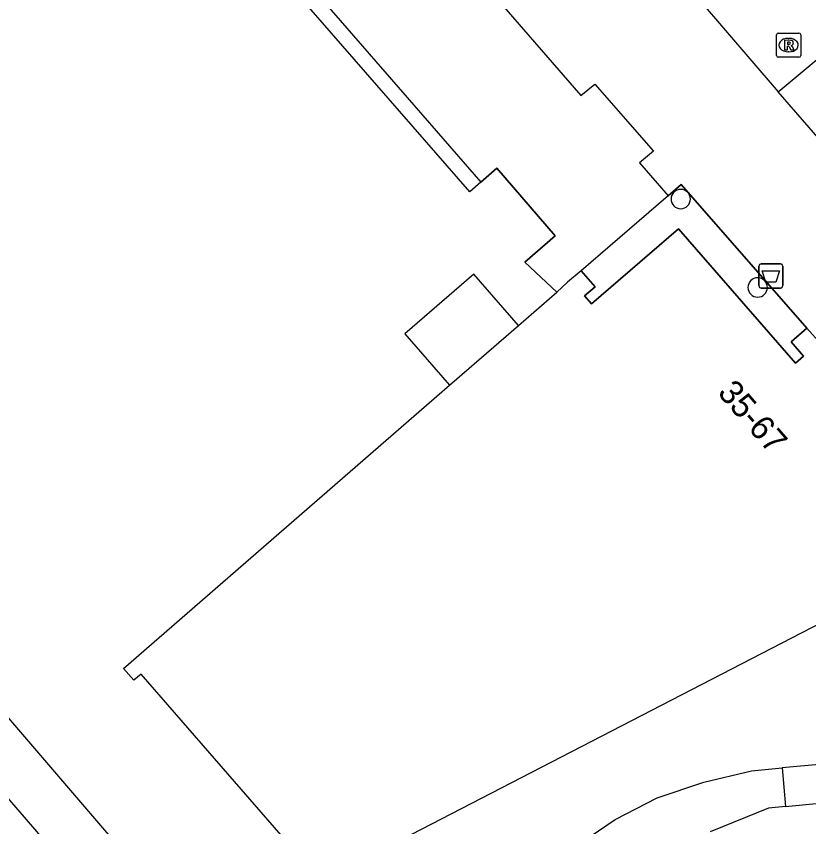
# Model space of a CAD drawing. Extents: x 155888 to 156864, y 383882 to 384671.
# Drawn here: x 156275.97 to 156308.74, y 384016.55 to 384050.1 of the extents above; entities that cross this region are included whole.
import ezdxf

# ---------------------------------------------------------------- set-up
doc = ezdxf.new("R2010")
doc.units = 0
for name, color, linetype in [('IMGEO_Afvalbak', 7, 'Continuous'), ('IMGEO_Dek', 7, 'Continuous'), ('IMGEO_Erf', 7, 'Continuous'), ('IMGEO_Muur', 7, 'Continuous'), ('IMGEO_Pand', 7, 'Continuous'), ('IMGEO_Pand_nummerreeks', 7, 'Continuous'), ('IMGEO_Pand_overbouw', 7, 'Continuous'), ('IMGEO_Rioolput', 7, 'Continuous'), ('IMGEO_Voetpad_gesloten', 7, 'Continuous'), ('IMGEO_Voetpad_op_trap', 7, 'Continuous'), ('IMGEO_Voetpad_open', 7, 'Continuous')]:
    doc.layers.add(name, color=color, linetype=linetype)

msp = doc.modelspace()

# ---------------------------------------------------------------- linework, layer by layer
at = {"layer": 'IMGEO_Afvalbak'}
for p, q in [((156306.776, 384039.847), (156307.566, 384039.847)), ((156307.566, 384039.847), (156306.776, 384039.847)), ((156306.676, 384038.947), (156306.676, 384039.747)), ((156306.676, 384039.747), (156306.676, 384038.947)), ((156307.666, 384039.747), (156307.666, 384038.947)), ((156307.666, 384038.947), (156307.666, 384039.747)), ((156307.566, 384038.847), (156306.776, 384038.847)), ((156306.776, 384038.847), (156307.566, 384038.847))]:
    msp.add_line(p, q, dxfattribs=at)
msp.add_lwpolyline([(156306.819, 384039.561), (156307.523, 384039.561), (156307.374, 384039.091), (156306.968, 384039.091), (156306.819, 384039.561)], dxfattribs=at)
for centre, start, end in [((156306.776, 384039.747), 90, 180), ((156306.776, 384039.747), 90, 180), ((156307.566, 384039.747), 0, 90), ((156307.566, 384039.747), 360, 90), ((156306.776, 384038.947), 180, 270), ((156306.776, 384038.947), 180, 270), ((156307.566, 384038.947), 270, 0), ((156307.566, 384038.947), 270, 0)]:
    msp.add_arc(centre, 0.1, start, end, dxfattribs=at)
at = {"layer": 'IMGEO_Dek'}
msp.add_lwpolyline([(156307.645, 384018.989), (156307.772, 384017.39), (156315.941, 384018.196), (156316.839, 384018.284), (156323.542, 384018.946), (156325.9, 384019.178), (156325.757, 384020.632), (156322.341, 384020.322), (156315.596, 384019.71), (156314.665, 384019.626)], close=True, dxfattribs=at)
at = {"layer": 'IMGEO_Erf'}
msp.add_lwpolyline([(156298.319, 384038.673), (156296.994, 384039.913), (156298.259, 384041.003), (156295.842, 384043.805), (156295.178, 384043.225)], dxfattribs=at)
at = {"layer": 'IMGEO_Muur'}
for points in [[(156284.274, 384064.281), (156279.098, 384061.741), (156284.731, 384055.254), (156285.936, 384053.867), (156295.178, 384043.225)], [(156295.178, 384043.225), (156294.72, 384042.825), (156278.03, 384061.999)], [(156295.178, 384043.225), (156295.842, 384043.805)], [(156295.842, 384043.805), (156298.259, 384041.003)], [(156298.259, 384041.003), (156296.994, 384039.913), (156298.319, 384038.673)]]:
    msp.add_lwpolyline(points, dxfattribs=at)
at = {"layer": 'IMGEO_Pand'}
for points in [[(156308.666, 384037.183), (156308.006, 384036.615), (156308.515, 384036.024), (156308.189, 384035.743), (156303.358, 384041.301), (156299.753, 384038.199), (156299.472, 384038.525), (156299.905, 384038.897), (156299.323, 384039.554), (156298.76, 384039.086), (156298.319, 384038.673)], [(156296.736, 384037.298), (156294.891, 384039.423), (156292.042, 384036.949), (156293.888, 384034.824)], [(156296.736, 384037.298), (156298.319, 384038.673)], [(156293.888, 384034.824), (156296.736, 384037.298)], [(156309.249, 384036.526), (156308.666, 384037.183)], [(156309.681, 384025.215), (156288.569, 384014.304), (156281.129, 384022.863), (156280.825, 384022.622), (156280.395, 384023.106), (156293.888, 384034.824)]]:
    msp.add_lwpolyline(points, dxfattribs=at)
for centre, start, end in [((156303.445, 384042.532), 0, 180), ((156303.445, 384042.532), 180, 0), ((156306.626, 384038.872), 0, 180), ((156306.626, 384038.872), 180, 360)]:
    msp.add_arc(centre, 0.4, start, end, dxfattribs=at)
at = {"layer": 'IMGEO_Pand_overbouw'}
msp.add_lwpolyline([(156308.189, 384035.743), (156308.515, 384036.024), (156308.006, 384036.615), (156308.666, 384037.183), (156303.465, 384043.137), (156302.926, 384042.662), (156299.323, 384039.554), (156299.905, 384038.897), (156299.472, 384038.525), (156299.753, 384038.199), (156303.358, 384041.301)], close=True, dxfattribs=at)
at = {"layer": 'IMGEO_Rioolput'}
for p, q in [((156307.405, 384048.475), (156307.405, 384049.327)), ((156307.48, 384049.401), (156308.332, 384049.401)), ((156307.893, 384049.181), (156307.918, 384049.181)), ((156308.406, 384049.327), (156308.406, 384048.475)), ((156307.916, 384048.621), (156307.891, 384048.621)), ((156308.332, 384048.401), (156307.48, 384048.401))]:
    msp.add_line(p, q, dxfattribs=at)
for points in [[(156307.405, 384048.475), (156307.405, 384049.327)], [(156307.48, 384049.401), (156308.332, 384049.401)], [(156308.406, 384049.327), (156308.406, 384048.475)], [(156307.994, 384049.099), (156307.742, 384049.101), (156307.742, 384048.701)], [(156307.742, 384048.701), (156307.866, 384048.701), (156307.866, 384048.863), (156307.877, 384048.863)], [(156307.92, 384049.02), (156307.866, 384049.02), (156307.866, 384048.939)], [(156307.866, 384048.939), (156307.918, 384048.939)], [(156307.924, 384048.834), (156307.995, 384048.701), (156308.135, 384048.701), (156308.07, 384048.827)], [(156308.332, 384048.401), (156307.48, 384048.401)]]:
    msp.add_lwpolyline(points, dxfattribs=at)
for centre, radius, start, end in [((156307.482, 384049.325), 0.0765, 91.552, 178.448), ((156307.482, 384049.325), 0.0765, 91.552, 178.448), ((156308.33, 384049.325), 0.0765, 1.552, 88.448), ((156308.33, 384049.325), 0.0765, 1.552, 88.448), ((156307.876, 384048.81), 0.0533, 26.0293, 88.6989), ((156307.902, 384049.128), 0.19, 274.7715, 282.9687), ((156307.926, 384048.924), 0.0964, 77.0061, 93.1865), ((156307.94, 384048.981), 0.0378, 276.6634, 79.6772), ((156307.993, 384048.989), 0.109, 350.3612, 89.416), ((156307.991, 384048.989), 0.112, 277.5842, 350.9817), ((156307.975, 384048.774), 0.108, 29.5134, 73.7905), ((156307.482, 384048.477), 0.0765, 181.552, 268.448), ((156307.482, 384048.477), 0.0765, 181.552, 268.448), ((156308.33, 384048.477), 0.0765, 271.552, 358.448), ((156308.33, 384048.477), 0.0765, 271.552, 358.448)]:
    msp.add_arc(centre, radius, start, end, dxfattribs=at)
for centre, major_axis, ratio, start_param, end_param in [((156307.892, 384048.901), (-0.387, 0.002), 0.722429, 4.712389, 7.853982), ((156307.917, 384048.901), (-0.39, 0.002), 0.717154, 1.570796, 4.712389)]:
    msp.add_ellipse(centre, major_axis=major_axis, ratio=ratio, start_param=start_param, end_param=end_param, dxfattribs=at)
at = {"layer": 'IMGEO_Voetpad_gesloten'}
for points in [[(156257.832, 384041.816), (156289.058, 384005.394)], [(156295.833, 383976.891), (156304.5, 383984.231), (156256.372, 384040.069)], [(156299.058, 384015.714), (156300.729, 384016.85), (156302.473, 384017.748), (156304.399, 384018.396), (156306.365, 384018.873), (156307.645, 384018.989), (156307.772, 384017.39), (156307.069, 384017.32), (156304.657, 384016.349)]]:
    msp.add_lwpolyline(points, dxfattribs=at)
at = {"layer": 'IMGEO_Voetpad_op_trap'}
msp.add_lwpolyline([(156307.645, 384018.989), (156307.772, 384017.39), (156315.941, 384018.196), (156316.839, 384018.284), (156323.542, 384018.946), (156325.9, 384019.178), (156325.757, 384020.632), (156322.341, 384020.322), (156315.596, 384019.71), (156314.665, 384019.626), (156307.645, 384018.989)], dxfattribs=at)
at = {"layer": 'IMGEO_Voetpad_open'}
for points in [[(156277.17, 384073.469), (156279.774, 384075.773), (156291.285, 384062.581), (156288.058, 384059.795), (156291.525, 384055.794), (156292.746, 384054.384), (156299.309, 384046.811), (156299.889, 384047.289), (156302.314, 384044.516), (156301.74, 384044.032), (156302.926, 384042.662), (156303.465, 384043.137), (156308.666, 384037.183)], [(156304.211, 384050.794), (156307.48, 384046.967)], [(156307.48, 384046.967), (156309.711, 384048.832)], [(156334.824, 384015.476), (156307.48, 384046.967)]]:
    msp.add_lwpolyline(points, dxfattribs=at)

# ---------------------------------------------------------------- texts
at = {"layer": 'IMGEO_Pand_nummerreeks'}
msp.add_text('35-67', height=1, rotation=311.0006, dxfattribs=at).set_placement((156304.932, 384034.492))

doc.saveas('drawing.dxf')
